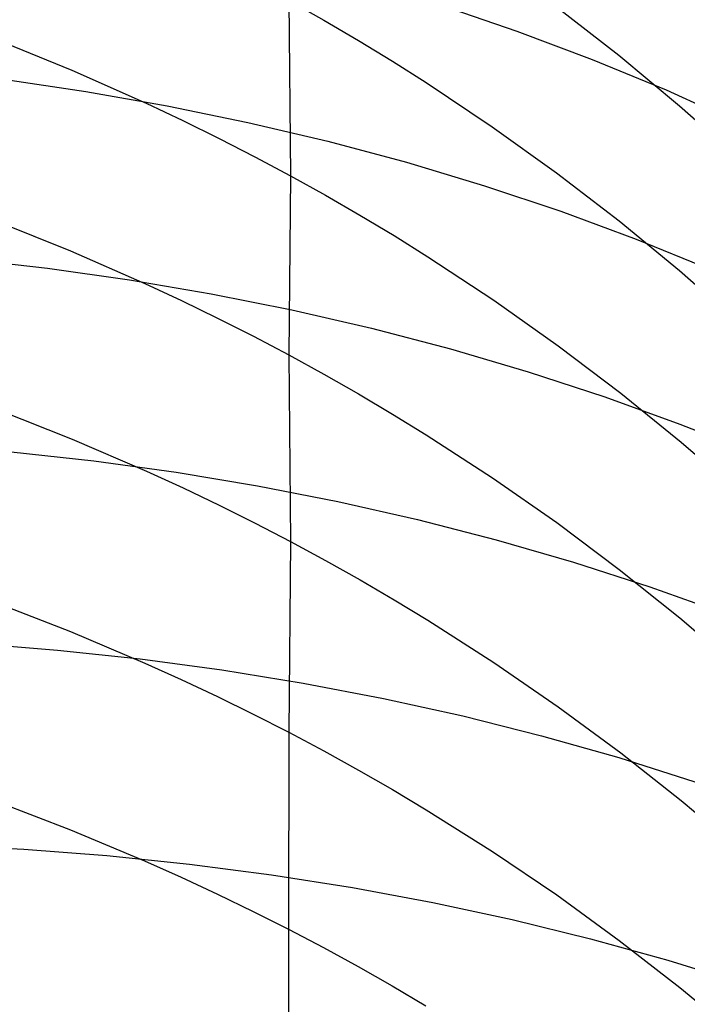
# Model space of a CAD drawing. Extents: x -383 to 1849, y -1185 to -529.
# Tile 607 of 656: x 418.68 to 422.54, y -934.54 to -928.85. Entities that reach past the tile are written whole.
import ezdxf

# ---------------------------------------------------------------- set-up
doc = ezdxf.new("R2010")
doc.units = 0
doc.layers.add('PREDEFINITO', color=7, linetype='CONTINUOUS')

msp = doc.modelspace()

# ---------------------------------------------------------------- linework, layer by layer
at = {"layer": 'PREDEFINITO'}
for p, q in [((420.2336, -928.7354, 625.3165), (420.4358, -928.8493, 625.2427)), ((420.2336, -928.7354, 625.3165), (420.2428, -929.7479, 627.0363)), ((421.1083, -928.7614, 522.8531), (421.5514, -928.912, 522.9931)), ((421.7804, -928.7711, 622.9544), (422.1415, -929.0519, 622.7829)), ((420.4358, -928.8493, 625.2427), (420.6356, -928.9664, 625.167)), ((421.5514, -928.912, 522.9931), (421.9871, -929.0758, 523.1396)), ((418.5427, -928.9609, 627.5739), (418.9803, -929.1389, 627.4513)), ((420.6356, -928.9664, 625.167), (420.8329, -929.0865, 625.0896)), ((422.1415, -929.0519, 622.7829), (422.4917, -929.3434, 622.6054)), ((420.8329, -929.0865, 625.0896), (421.0278, -929.2096, 625.0103)), ((421.9871, -929.0758, 523.1396), (422.4151, -929.2526, 523.2925)), ((418.9803, -929.1389, 627.4513), (419.4099, -929.3294, 627.3208)), ((418.5845, -929.1908, 520.4545), (419.0598, -929.2606, 520.5575)), ((421.0278, -929.2096, 625.0103), (421.4098, -929.4647, 624.8466)), ((419.0598, -929.2606, 520.5575), (419.5311, -929.3435, 520.6678)), ((422.4151, -929.2526, 523.2925), (422.8346, -929.4425, 523.4518)), ((419.4099, -929.3294, 627.3208), (419.6216, -929.4293, 627.2526)), ((419.5311, -929.3435, 520.6678), (419.9977, -929.4395, 520.7852)), ((422.4917, -929.3434, 622.6054), (422.8308, -929.6452, 622.4221)), ((419.6216, -929.4293, 627.2526), (419.831, -929.5324, 627.1825)), ((419.9977, -929.4395, 520.7852), (420.4591, -929.5485, 520.9097)), ((421.4098, -929.4647, 624.8466), (421.7815, -929.7311, 624.6761)), ((419.831, -929.5324, 627.1825), (420.0381, -929.6386, 627.1104)), ((420.4591, -929.5485, 520.9097), (420.9148, -929.6706, 521.0411)), ((420.0381, -929.6386, 627.1104), (420.2428, -929.7479, 627.0363)), ((420.9148, -929.6706, 521.0411), (421.3642, -929.8056, 521.1794)), ((421.7815, -929.7311, 624.6761), (422.1426, -930.0085, 624.4991)), ((420.2428, -929.7479, 627.0363), (420.2338, -930.7835, 628.7427)), ((420.2428, -929.7479, 627.0363), (420.4452, -929.8604, 626.9603)), ((421.3642, -929.8056, 521.1794), (421.8068, -929.9537, 521.3245)), ((420.4452, -929.8604, 626.9603), (420.6451, -929.9759, 626.8824)), ((421.8068, -929.9537, 521.3245), (422.242, -930.1148, 521.4763)), ((418.534, -930.0075, 629.2957), (418.9715, -930.1829, 629.1696)), ((420.6451, -929.9759, 626.8824), (420.8425, -930.0944, 626.8027)), ((422.1426, -930.0085, 624.4991), (422.4928, -930.2964, 624.3158)), ((420.8425, -930.0944, 626.8027), (421.0373, -930.2159, 626.721)), ((422.242, -930.1148, 521.4763), (422.6693, -930.2889, 521.6348)), ((418.9715, -930.1829, 629.1696), (419.401, -930.3708, 629.0354)), ((418.3589, -930.2274, 518.6781), (418.8378, -930.282, 518.777)), ((421.0373, -930.2159, 626.721), (421.4195, -930.4675, 626.5523)), ((418.8378, -930.282, 518.777), (419.3132, -930.3496, 518.8835)), ((422.4928, -930.2964, 624.3158), (422.8319, -930.5945, 624.1266)), ((419.3132, -930.3496, 518.8835), (419.7845, -930.4301, 518.9974)), ((419.401, -930.3708, 629.0354), (419.6126, -930.4693, 628.9653)), ((419.6126, -930.4693, 628.9653), (419.8219, -930.571, 628.8931)), ((419.7845, -930.4301, 518.9974), (420.2511, -930.5234, 519.1186)), ((421.4195, -930.4675, 626.5523), (421.7911, -930.7304, 626.3767)), ((420.2511, -930.5234, 519.1186), (420.7124, -930.6297, 519.2471)), ((419.8219, -930.571, 628.8931), (420.029, -930.6757, 628.8189)), ((420.7124, -930.6297, 519.2471), (421.168, -930.7488, 519.3827)), ((420.029, -930.6757, 628.8189), (420.2338, -930.7835, 628.7427)), ((421.168, -930.7488, 519.3827), (421.6173, -930.8808, 519.5254)), ((421.7911, -930.7304, 626.3767), (422.1522, -931.0041, 626.1943)), ((420.2338, -930.7835, 628.7427), (420.4361, -930.8944, 628.6645)), ((420.2338, -930.7835, 628.7427), (420.2435, -931.8622, 630.4225)), ((420.4361, -930.8944, 628.6645), (420.636, -931.0084, 628.5843)), ((421.6173, -930.8808, 519.5254), (422.0597, -931.0257, 519.6752)), ((420.636, -931.0084, 628.5843), (420.8334, -931.1253, 628.5022)), ((422.0597, -931.0257, 519.6752), (422.4947, -931.1834, 519.8319)), ((422.1522, -931.0041, 626.1943), (422.5023, -931.2882, 626.0055)), ((418.5444, -931.0973, 630.9906), (418.9817, -931.2703, 630.8611)), ((420.8334, -931.1253, 628.5022), (421.0283, -931.2452, 628.4182)), ((422.4947, -931.1834, 519.8319), (422.9217, -931.3539, 519.9954)), ((418.9817, -931.2703, 630.8611), (419.411, -931.4554, 630.7232)), ((421.0283, -931.2452, 628.4182), (421.4105, -931.4934, 628.2446)), ((422.5023, -931.2882, 626.0055), (422.8412, -931.5824, 625.8105)), ((418.6293, -931.3431, 517.015), (419.1073, -931.396, 517.1173)), ((419.1073, -931.396, 517.1173), (419.5817, -931.4618, 517.2272)), ((419.411, -931.4554, 630.7232), (419.6225, -931.5526, 630.6511)), ((419.5817, -931.4618, 517.2272), (420.0519, -931.5402, 517.3449)), ((421.4105, -931.4934, 628.2446), (421.7823, -931.7529, 628.0637)), ((419.6225, -931.5526, 630.6511), (419.8318, -931.6527, 630.577)), ((420.0519, -931.5402, 517.3449), (420.5174, -931.6315, 517.4701)), ((419.8318, -931.6527, 630.577), (420.0388, -931.7559, 630.5008)), ((420.5174, -931.6315, 517.4701), (420.9776, -931.7355, 517.6027)), ((420.0388, -931.7559, 630.5008), (420.2435, -931.8622, 630.4225)), ((420.9776, -931.7355, 517.6027), (421.4321, -931.8523, 517.7428)), ((421.7823, -931.7529, 628.0637), (422.1435, -932.023, 627.8759)), ((420.2435, -931.8622, 630.4225), (420.2333, -932.9644, 632.0865)), ((420.2435, -931.8622, 630.4225), (420.4457, -931.9714, 630.3422)), ((421.4321, -931.8523, 517.7428), (421.8802, -931.9817, 517.8902)), ((420.4457, -931.9714, 630.3422), (420.6455, -932.0837, 630.2598)), ((421.8802, -931.9817, 517.8902), (422.3215, -932.1239, 518.0448)), ((422.1435, -932.023, 627.8759), (422.4938, -932.3034, 627.6815)), ((420.6455, -932.0837, 630.2598), (420.8428, -932.1988, 630.1755)), ((422.3215, -932.1239, 518.0448), (422.7553, -932.2788, 518.2065)), ((418.5333, -932.2117, 632.669), (418.9709, -932.3819, 632.5362)), ((420.8428, -932.1988, 630.1755), (421.0377, -932.3169, 630.0892)), ((421.0377, -932.3169, 630.0892), (421.4197, -932.5614, 629.9109)), ((422.4938, -932.3034, 627.6815), (422.8329, -932.5937, 627.4806)), ((418.9709, -932.3819, 632.5362), (419.4004, -932.564, 632.3949)), ((418.4164, -932.4513, 515.2751), (418.8967, -932.4895, 515.3723)), ((418.8967, -932.4895, 515.3723), (419.3738, -932.5403, 515.4776)), ((419.3738, -932.5403, 515.4776), (419.8473, -932.6038, 515.5909)), ((419.4004, -932.564, 632.3949), (419.612, -932.6596, 632.321)), ((421.4197, -932.5614, 629.9109), (421.7913, -932.8168, 629.7252)), ((419.8473, -932.6038, 515.5909), (420.3166, -932.6799, 515.712)), ((419.612, -932.6596, 632.321), (419.8214, -932.7582, 632.2449)), ((420.3166, -932.6799, 515.712), (420.7812, -932.7687, 515.841)), ((419.8214, -932.7582, 632.2449), (420.0285, -932.8598, 632.1668)), ((420.7812, -932.7687, 515.841), (421.2405, -932.8701, 515.9777)), ((420.0285, -932.8598, 632.1668), (420.2333, -932.9644, 632.0865)), ((421.2405, -932.8701, 515.9777), (421.694, -932.9841, 516.122)), ((421.7913, -932.8168, 629.7252), (422.1522, -933.0827, 629.5323)), ((420.2333, -932.9644, 632.0865), (420.2322, -934.1028, 633.724)), ((420.2333, -932.9644, 632.0865), (420.4356, -933.0719, 632.0041)), ((421.694, -932.9841, 516.122), (422.1411, -933.1108, 516.2738)), ((420.4356, -933.0719, 632.0041), (420.6356, -933.1824, 631.9196)), ((422.1522, -933.0827, 629.5323), (422.5023, -933.3588, 629.3327)), ((422.1411, -933.1108, 516.2738), (422.5814, -933.25, 516.4332)), ((420.6356, -933.1824, 631.9196), (420.833, -933.2959, 631.833)), ((420.833, -933.2959, 631.833), (421.028, -933.4121, 631.7444)), ((418.5337, -933.3601, 634.3225), (418.9709, -933.5279, 634.1861)), ((422.5023, -933.3588, 629.3327), (422.8412, -933.6445, 629.1265)), ((421.028, -933.4121, 631.7444), (421.4103, -933.653, 631.5614)), ((418.9709, -933.5279, 634.1861), (419.4, -933.7077, 634.0409)), ((418.2197, -933.6167, 513.5705), (418.7024, -933.6406, 513.6625)), ((418.7024, -933.6406, 513.6625), (419.1826, -933.677, 513.7628)), ((421.4103, -933.653, 631.5614), (421.7822, -933.9046, 631.3706)), ((419.1826, -933.677, 513.7628), (419.6596, -933.7258, 513.8713)), ((419.4, -933.7077, 634.0409), (419.6114, -933.802, 633.9649)), ((419.6596, -933.7258, 513.8713), (420.1329, -933.7872, 513.9881)), ((419.6114, -933.802, 633.9649), (419.8206, -933.8993, 633.8868)), ((420.1329, -933.7872, 513.9881), (420.602, -933.861, 514.1129)), ((420.602, -933.861, 514.1129), (421.0663, -933.9473, 514.2458)), ((419.8206, -933.8993, 633.8868), (420.0276, -933.9996, 633.8065)), ((421.0663, -933.9473, 514.2458), (421.5253, -934.046, 514.3866)), ((421.7822, -933.9046, 631.3706), (422.1435, -934.1667, 631.1726)), ((420.0276, -933.9996, 633.8065), (420.2322, -934.1028, 633.724)), ((421.5253, -934.046, 514.3866), (421.9784, -934.1572, 514.5352)), ((420.2322, -934.1028, 633.724), (420.2319, -935.2748, 635.3395)), ((420.2322, -934.1028, 633.724), (420.4344, -934.2089, 633.6393)), ((421.9784, -934.1572, 514.5352), (422.4252, -934.2808, 514.6915)), ((422.1435, -934.1667, 631.1726), (422.4938, -934.4388, 630.9675)), ((420.4344, -934.2089, 633.6393), (420.6341, -934.318, 633.5525)), ((422.4252, -934.2808, 514.6915), (422.8649, -934.4169, 514.8555)), ((420.6341, -934.318, 633.5525), (420.8314, -934.4299, 633.4635)), ((420.8314, -934.4299, 633.4635), (421.0262, -934.5447, 633.3725)), ((422.4938, -934.4388, 630.9675), (422.8331, -934.7205, 630.7556))]:
    msp.add_line(p, q, dxfattribs=at)
at = {"layer": 'PREDEFINITO', "extrusion": (0.015277, -0.101694, -0.994698)}
msp.add_arc((269.6723, 1032.5175, -459.5051), 14.997, 132.05505, 314.63656, dxfattribs=at)
at = {"layer": 'PREDEFINITO', "extrusion": (-0.016803, 0.114563, -0.993274)}
msp.add_arc((-272.9784, -904.2278, -691.7372), 14.9417, 95.84327, 275.27872, dxfattribs=at)
at = {"layer": 'PREDEFINITO', "extrusion": (-0.016824, 0.171811, -0.984986)}
msp.add_arc((-319.5468, -848.6333, -745.3284), 14.9608, 82.65115, 280.09999, dxfattribs=at)
at = {"layer": 'PREDEFINITO', "extrusion": (-0.016915, 0.074595, -0.99707)}
msp.add_arc((-196.6236, -949.004, -653.3622), 14.9382, 107.32431, 274.63425, dxfattribs=at)
at = {"layer": 'PREDEFINITO', "extrusion": (-0.016833, 0.307513, -0.951395)}
msp.add_arc((-360.4746, -721.5646, -863.8014), 14.979, 55.83898, 295.27303, dxfattribs=at)
at = {"layer": 'PREDEFINITO', "extrusion": (-0.016807, 0.326121, -0.945179)}
msp.add_arc((-363.4913, -703.3477, -879.1413), 14.9744, 51.68409, 297.64988, dxfattribs=at)

doc.saveas('drawing.dxf')
